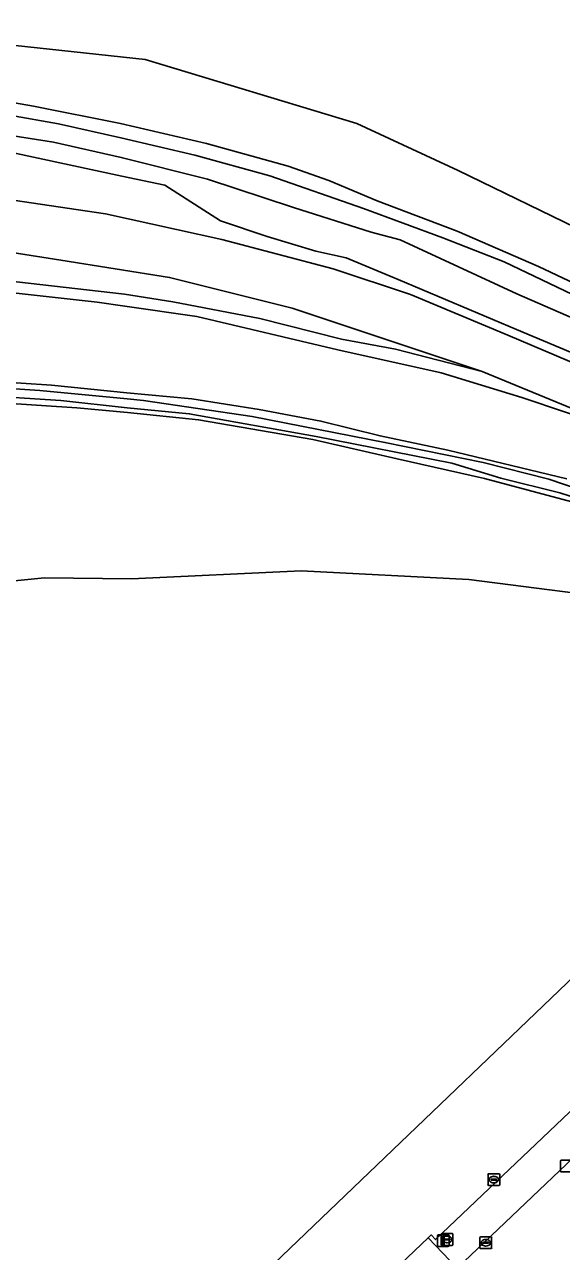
# Model space of a CAD drawing. Extents: x 156141 to 158132, y 385651 to 388333.
# Drawn here: x 156685.6 to 156731.4, y 388163.2 to 388267.8 of the extents above; entities that cross this region are included whole.
import ezdxf

# ---------------------------------------------------------------- set-up
doc = ezdxf.new("R2010")
doc.units = 0
for name, color, linetype in [('IMGEO_Brandkraan', 7, 'Continuous'), ('IMGEO_Grasland_agrarisch', 7, 'Continuous'), ('IMGEO_Groenvoorziening', 7, 'Continuous'), ('IMGEO_Kolk', 7, 'Continuous'), ('IMGEO_Lichtmast', 7, 'Continuous'), ('IMGEO_Loofbos', 7, 'Continuous'), ('IMGEO_Oever', 7, 'Continuous'), ('IMGEO_Parkeervlak_gesloten', 7, 'Continuous'), ('IMGEO_Rijbaan_lokaal_gesloten', 7, 'Continuous'), ('IMGEO_Rijbaan_lokaal_onverhard', 7, 'Continuous'), ('IMGEO_Waterloop', 7, 'Continuous')]:
    doc.layers.add(name, color=color, linetype=linetype)

msp = doc.modelspace()

# ---------------------------------------------------------------- linework, layer by layer
at = {"layer": 'IMGEO_Brandkraan'}
for p, q in [((156721.13, 388163.84), (156721.13, 388164.7)), ((156721.21, 388164.77), (156722.06, 388164.77)), ((156721.39, 388164.26), (156721.39, 388164.28)), ((156721.83, 388164.23), (156721.43, 388164.23)), ((156721.44, 388164.31), (156721.83, 388164.31)), ((156721.62, 388164.55), (156721.65, 388164.55)), ((156721.64, 388163.99), (156721.62, 388163.99)), ((156721.88, 388164.28), (156721.88, 388164.26)), ((156722.13, 388164.7), (156722.13, 388163.84)), ((156722.06, 388163.77), (156721.21, 388163.77))]:
    msp.add_line(p, q, dxfattribs=at)
for points in [[(156721.13, 388163.84), (156721.13, 388164.7)], [(156721.21, 388164.77), (156722.06, 388164.77)], [(156722.13, 388164.7), (156722.13, 388163.84)], [(156722.06, 388163.77), (156721.21, 388163.77)]]:
    msp.add_lwpolyline(points, dxfattribs=at)
for centre, radius, start, end in [((156721.21, 388164.7), 0.0765, 91.552, 178.448), ((156721.21, 388164.7), 0.0765, 91.552, 178.448), ((156721.43, 388164.27), 0.0403, 85.8775, 175.7526), ((156721.43, 388164.26), 0.0366, 178.938, 274.7102), ((156721.84, 388164.28), 0.0386, 1.7309, 96.639), ((156721.83, 388164.27), 0.043, 264.8664, 352.4533), ((156722.06, 388164.7), 0.0765, 1.552, 88.448), ((156722.06, 388164.7), 0.0765, 1.552, 88.448), ((156721.21, 388163.85), 0.0765, 181.552, 268.448), ((156721.21, 388163.85), 0.0765, 181.552, 268.448), ((156722.06, 388163.85), 0.0765, 271.552, 358.448), ((156722.06, 388163.85), 0.0765, 271.552, 358.448)]:
    msp.add_arc(centre, radius, start, end, dxfattribs=at)
for centre, major_axis, ratio, start_param, end_param in [((156721.62, 388164.27), (-0.387, 0.002), 0.722429, 4.712389, 7.853982), ((156721.64, 388164.27), (-0.39, 0.002), 0.717154, 1.570796, 4.712389)]:
    msp.add_ellipse(centre, major_axis=major_axis, ratio=ratio, start_param=start_param, end_param=end_param, dxfattribs=at)
at = {"layer": 'IMGEO_Grasland_agrarisch'}
for points in [[(156787.65, 388182.97), (156787.84, 388182.87), (156804.17, 388174.7), (156792.3, 388183.34), (156765.74, 388204.42), (156757.6, 388210.03), (156756.33, 388210.9), (156748.26, 388215.52), (156738.57, 388218.55), (156723.49, 388220.5), (156709.21, 388221.22), (156694.75, 388220.55), (156687.34, 388220.64), (156679.32, 388219.83), (156677.28, 388219.43), (156672.6, 388218.73), (156668.87, 388218.02), (156664.43, 388216.94), (156653.54, 388214.53), (156643.45, 388212.09), (156639.48, 388210.82), (156634.5, 388209.09), (156622.8, 388204.33), (156609.75, 388198.62)], [(156687.2, 388154.59), (156692.7, 388148.63), (156754.13, 388207.46), (156767.33, 388196.73), (156768.89, 388195.44), (156770.5, 388194.24), (156772.1, 388193.06), (156783.7, 388185.19)]]:
    msp.add_lwpolyline(points, dxfattribs=at)
at = {"layer": 'IMGEO_Groenvoorziening'}
for points in [[(156733.56, 388250), (156722.57, 388255.33), (156713.95, 388259.35), (156695.92, 388264.8), (156672.49, 388267.31)], [(156677.93, 388262.29), (156686.39, 388260.82), (156693.81, 388259.34), (156701.14, 388257.63), (156708.1, 388255.72), (156711.55, 388254.48), (156715.67, 388252.75), (156722.48, 388250.16), (156729.42, 388247.17), (156735.12, 388244.47), (156741.41, 388241.12), (156748.93, 388236.57), (156756.09, 388231.92), (156761.38, 388227.75), (156767.1, 388222.36), (156777.99, 388213.24), (156786.87, 388206.31), (156792.67, 388202.41), (156799.35, 388198.43), (156805, 388195.4), (156809.66, 388193.2), (156815.01, 388191.02), (156820.53, 388189.04)], [(156697.6, 388254.1), (156693.92, 388254.86), (156684.54, 388256.86)], [(156819.7, 388183.12), (156813.86, 388185.81), (156808.7, 388187.98), (156802.85, 388191.2), (156795.8, 388195.36), (156784.98, 388202.96), (156770.48, 388214.37), (156757.79, 388224.62), (156752.17, 388228.85), (156747.48, 388232.19), (156743.51, 388234.41), (156739.24, 388236.65), (156733.58, 388239.27), (156727.56, 388241.8), (156717.48, 388246.06), (156713.03, 388247.89), (156710.45, 388248.47), (156706.3, 388249.71), (156702.34, 388251.05), (156697.6, 388254.1)], [(156684.68, 388252.8), (156692.52, 388251.66), (156702.43, 388249.46), (156711.93, 388246.96), (156718.53, 388244.76), (156726.8, 388241.32), (156737.17, 388236.9), (156744.92, 388232.79), (156752.24, 388228.01), (156763.6, 388219.15), (156774.9, 388210.29), (156786.57, 388201.16), (156793.67, 388196.07), (156801.09, 388191.67), (156806.54, 388188.32), (156835, 388174.44)], [(156681.93, 388246.19), (156694.16, 388244.79), (156698.26, 388244.14), (156705.69, 388242.72), (156712.65, 388240.98), (156717.23, 388240.11), (156720.87, 388239.19), (156724.63, 388238.22), (156708.44, 388243.6), (156697.99, 388246.23), (156688.74, 388247.69), (156680.95, 388248.93)], [(156734.77, 388234.04), (156724.63, 388238.22), (156720.87, 388239.19), (156717.23, 388240.11), (156712.65, 388240.98), (156705.69, 388242.72), (156698.26, 388244.14), (156694.16, 388244.79), (156681.93, 388246.19)], [(156735.43, 388233.51), (156728.01, 388236.01), (156721.12, 388238.1), (156712.34, 388240.05), (156700.32, 388242.89), (156694.19, 388243.78), (156691.83, 388244.12), (156684.15, 388244.96)], [(156684.15, 388244.96), (156691.83, 388244.12), (156694.19, 388243.78), (156700.32, 388242.89), (156712.34, 388240.05), (156721.12, 388238.1), (156728.01, 388236.01), (156735.43, 388233.51)], [(156682.73, 388237.39), (156687.94, 388237.04), (156694.36, 388236.39), (156699.88, 388235.9), (156705.63, 388234.97), (156710.88, 388233.99), (156715.93, 388232.72), (156721.7, 388231.51), (156731.83, 388229.08)], [(156679.32, 388219.83), (156687.34, 388220.64), (156694.75, 388220.55), (156709.21, 388221.22), (156723.49, 388220.5), (156738.57, 388218.55), (156748.26, 388215.52), (156756.33, 388210.9), (156757.6, 388210.03), (156756.24, 388212.54), (156753.26, 388215.31), (156750.76, 388218.19), (156747.62, 388220.46), (156743.51, 388222.83), (156738.98, 388224.65), (156732.26, 388227.11), (156724.81, 388229.11), (156717.39, 388230.77), (156710.19, 388232.43), (156700.47, 388234.11), (156694.42, 388234.71), (156690.09, 388235.13), (156680.19, 388235.77)], [(156720.02, 388164.42), (156722.48, 388161.84), (156753.9, 388191.71), (156763.33, 388181.78)], [(156746.9, 388189.19), (156720.65, 388164.26), (156720.27, 388164.66), (156720.02, 388164.42)]]:
    msp.add_lwpolyline(points, dxfattribs=at)
at = {"layer": 'IMGEO_Kolk'}
for p, q in [((156731.3, 388170.1), (156731.3, 388170.95)), ((156731.38, 388171.03), (156732.23, 388171.03)), ((156725.12, 388168.95), (156725.12, 388169.8)), ((156725.19, 388169.87), (156726.04, 388169.87)), ((156725.37, 388169.37), (156725.37, 388169.38)), ((156725.81, 388169.33), (156725.41, 388169.33)), ((156725.42, 388169.42), (156725.82, 388169.42)), ((156725.6, 388169.65), (156725.63, 388169.65)), ((156725.86, 388169.38), (156725.86, 388169.37)), ((156726.12, 388169.8), (156726.12, 388168.95)), ((156732.23, 388170.03), (156731.38, 388170.03)), ((156726.04, 388168.87), (156725.19, 388168.87)), ((156725.63, 388169.09), (156725.6, 388169.09)), ((156724.43, 388163.56), (156724.43, 388164.42)), ((156724.51, 388164.49), (156725.36, 388164.49)), ((156724.69, 388163.98), (156724.69, 388164)), ((156724.73, 388164.03), (156725.13, 388164.03)), ((156725.13, 388163.95), (156724.73, 388163.95)), ((156724.92, 388164.27), (156724.94, 388164.27)), ((156725.17, 388164), (156725.17, 388163.98)), ((156725.43, 388164.42), (156725.43, 388163.56)), ((156725.36, 388163.49), (156724.51, 388163.49)), ((156724.94, 388163.71), (156724.92, 388163.71))]:
    msp.add_line(p, q, dxfattribs=at)
for points in [[(156731.3, 388170.1), (156731.3, 388170.95)], [(156731.38, 388171.03), (156732.23, 388171.03)], [(156725.12, 388168.95), (156725.12, 388169.8)], [(156725.19, 388169.87), (156726.04, 388169.87)], [(156726.12, 388169.8), (156726.12, 388168.95)], [(156732.23, 388170.03), (156731.38, 388170.03)], [(156726.04, 388168.87), (156725.19, 388168.87)], [(156724.43, 388163.56), (156724.43, 388164.42)], [(156724.51, 388164.49), (156725.36, 388164.49)], [(156725.43, 388164.42), (156725.43, 388163.56)], [(156725.36, 388163.49), (156724.51, 388163.49)]]:
    msp.add_lwpolyline(points, dxfattribs=at)
for centre, radius, start, end in [((156731.38, 388170.95), 0.0765, 91.552, 178.448), ((156731.38, 388170.95), 0.0765, 91.552, 178.448), ((156725.19, 388169.8), 0.0765, 91.552, 178.448), ((156725.19, 388169.8), 0.0765, 91.552, 178.448), ((156725.42, 388169.38), 0.0403, 85.8775, 175.7526), ((156725.41, 388169.37), 0.0366, 178.938, 274.7102), ((156725.82, 388169.37), 0.043, 264.8664, 352.4533), ((156725.82, 388169.38), 0.0386, 1.7309, 96.639), ((156726.04, 388169.8), 0.0765, 1.552, 88.448), ((156726.04, 388169.8), 0.0765, 1.552, 88.448), ((156731.38, 388170.1), 0.0765, 181.552, 268.448), ((156731.38, 388170.1), 0.0765, 181.552, 268.448), ((156725.19, 388168.95), 0.0765, 181.552, 268.448), ((156725.19, 388168.95), 0.0765, 181.552, 268.448), ((156726.04, 388168.95), 0.0765, 271.552, 358.448), ((156726.04, 388168.95), 0.0765, 271.552, 358.448), ((156724.51, 388164.42), 0.0765, 91.552, 178.448), ((156724.51, 388164.42), 0.0765, 91.552, 178.448), ((156724.73, 388163.99), 0.0403, 85.8775, 175.7526), ((156724.73, 388163.98), 0.0366, 178.938, 274.7102), ((156725.14, 388164), 0.0386, 1.7309, 96.639), ((156725.13, 388163.99), 0.043, 264.8664, 352.4533), ((156725.36, 388164.42), 0.0765, 1.552, 88.448), ((156725.36, 388164.42), 0.0765, 1.552, 88.448), ((156724.51, 388163.57), 0.0765, 181.552, 268.448), ((156724.51, 388163.57), 0.0765, 181.552, 268.448), ((156725.36, 388163.57), 0.0765, 271.552, 358.448), ((156725.36, 388163.57), 0.0765, 271.552, 358.448)]:
    msp.add_arc(centre, radius, start, end, dxfattribs=at)
for centre, major_axis, ratio, start_param, end_param in [((156725.6, 388169.37), (-0.387, 0.002), 0.722429, 4.712389, 7.853982), ((156725.63, 388169.37), (-0.39, 0.002), 0.717154, 1.570796, 4.712389), ((156724.92, 388163.99), (-0.387, 0.002), 0.722429, 4.712389, 7.853982), ((156724.94, 388163.99), (-0.39, 0.002), 0.717154, 1.570796, 4.712389)]:
    msp.add_ellipse(centre, major_axis=major_axis, ratio=ratio, start_param=start_param, end_param=end_param, dxfattribs=at)
at = {"layer": 'IMGEO_Lichtmast'}
for p, q in [((156720.81, 388163.76), (156720.81, 388164.56)), ((156720.81, 388164.56), (156720.81, 388163.76)), ((156720.91, 388164.66), (156721.7, 388164.66)), ((156721.7, 388164.66), (156720.91, 388164.66)), ((156721.8, 388164.56), (156721.8, 388163.76)), ((156721.8, 388163.76), (156721.8, 388164.56)), ((156721.7, 388163.66), (156720.91, 388163.66)), ((156720.91, 388163.66), (156721.7, 388163.66))]:
    msp.add_line(p, q, dxfattribs=at)
msp.add_lwpolyline([(156721.23, 388164.54), (156721.38, 388164.54), (156721.38, 388163.79), (156721.23, 388163.79), (156721.23, 388164.54)], dxfattribs=at)
for centre, start, end in [((156720.91, 388164.56), 90, 180), ((156720.91, 388164.56), 90, 180), ((156721.7, 388164.56), 0, 90), ((156721.7, 388164.56), 360, 90), ((156720.91, 388163.76), 180, 270), ((156720.91, 388163.76), 180, 270), ((156721.7, 388163.76), 270, 0), ((156721.7, 388163.76), 270, 0)]:
    msp.add_arc(centre, 0.1, start, end, dxfattribs=at)
at = {"layer": 'IMGEO_Loofbos'}
msp.add_lwpolyline([(156792.75, 388250), (156777.94, 388270.2), (156764.66, 388289.1), (156757.77, 388295.02), (156743.08, 388291.2), (156726.63, 388285.23), (156691.72, 388274.67), (156673.76, 388269.56), (156672.2, 388268.24), (156672.49, 388267.31), (156695.92, 388264.8), (156713.95, 388259.35), (156722.57, 388255.33), (156733.56, 388250)], dxfattribs=at)
at = {"layer": 'IMGEO_Oever'}
for points in [[(156820.53, 388189.04), (156815.01, 388191.02), (156809.66, 388193.2), (156805, 388195.4), (156799.35, 388198.43), (156792.67, 388202.41), (156786.87, 388206.31), (156777.99, 388213.24), (156767.1, 388222.36), (156761.38, 388227.75), (156756.09, 388231.92), (156748.93, 388236.57), (156741.41, 388241.12), (156735.12, 388244.47), (156729.42, 388247.17), (156722.48, 388250.16), (156715.67, 388252.75), (156711.55, 388254.48), (156708.1, 388255.72), (156701.14, 388257.63), (156693.81, 388259.34), (156686.39, 388260.82), (156677.93, 388262.29)], [(156680.15, 388260.79), (156688.53, 388259.31), (156693.84, 388258.13), (156700.14, 388256.63), (156706.53, 388254.88), (156714.52, 388252.09), (156721.27, 388249.59), (156726.5, 388247.55), (156738.08, 388242.01), (156744.01, 388238.78), (156750.47, 388234.75), (156756.67, 388230.3), (156761.86, 388226.04), (156767.14, 388221.41), (156778.14, 388212.4), (156785.67, 388206.69), (156791.57, 388202.5), (156796.13, 388199.58), (156806.79, 388193.54), (156813.78, 388190.37), (156822.28, 388186.94)], [(156816.98, 388187.28), (156808.66, 388190.66), (156803.24, 388193.35), (156791.39, 388200.53), (156785.48, 388204.88), (156778.95, 388209.55), (156767.52, 388219.08), (156760.29, 388225.24), (156755.05, 388229.54), (156749.11, 388233.73), (156742.27, 388237.8), (156738.87, 388239.59), (156732.41, 388242.74), (156727.57, 388244.83), (156717.64, 388249.43), (156715.16, 388250.09), (156708.54, 388252.18), (156701.23, 388254.6), (156693.88, 388256.45), (156688.11, 388257.75), (156680.29, 388258.97)], [(156684.54, 388256.86), (156693.92, 388254.86), (156697.6, 388254.1), (156702.34, 388251.05), (156706.3, 388249.71), (156710.45, 388248.47), (156713.03, 388247.89), (156717.48, 388246.06), (156727.56, 388241.8), (156733.58, 388239.27), (156739.24, 388236.65), (156743.51, 388234.41), (156747.48, 388232.19), (156752.17, 388228.85), (156757.79, 388224.62), (156770.48, 388214.37), (156784.98, 388202.96), (156795.8, 388195.36), (156802.85, 388191.2), (156808.7, 388187.98), (156813.86, 388185.81), (156819.7, 388183.12)], [(156678.83, 388237.14), (156686.95, 388236.59), (156694.38, 388235.88), (156695.78, 388235.75), (156705.04, 388234.38), (156716.34, 388232.18), (156724.71, 388230.46), (156730.31, 388229.05), (156738.96, 388226.09)], [(156731.83, 388229.08), (156721.7, 388231.51), (156715.93, 388232.72), (156710.88, 388233.99), (156705.63, 388234.97), (156699.88, 388235.9), (156694.36, 388236.39), (156687.94, 388237.04), (156682.73, 388237.39)], [(156735.93, 388226.38), (156731.23, 388227.89), (156726.22, 388229.14), (156722.05, 388230.41), (156710.48, 388232.69), (156699.67, 388234.62), (156694.39, 388235.13), (156688.73, 388235.73), (156681.63, 388236.2)], [(156680.19, 388235.77), (156690.09, 388235.13), (156694.42, 388234.71), (156700.47, 388234.11), (156710.19, 388232.43), (156717.39, 388230.77), (156724.81, 388229.11), (156732.26, 388227.11)]]:
    msp.add_lwpolyline(points, dxfattribs=at)
at = {"layer": 'IMGEO_Parkeervlak_gesloten'}
msp.add_lwpolyline([(156763.33, 388181.78), (156753.9, 388191.71), (156722.48, 388161.84), (156720.02, 388164.42), (156698.92, 388144.33), (156733.14, 388108.33), (156765.11, 388138.66), (156762.12, 388141.81), (156761.75, 388141.47), (156761.23, 388142.02), (156761.59, 388142.36), (156758.22, 388145.91)], dxfattribs=at)
at = {"layer": 'IMGEO_Rijbaan_lokaal_gesloten'}
msp.add_lwpolyline([(156783.7, 388185.19), (156772.1, 388193.06), (156770.5, 388194.24), (156768.89, 388195.44), (156767.33, 388196.73), (156754.13, 388207.46), (156692.7, 388148.63), (156697.94, 388143.4), (156698.92, 388144.33), (156720.02, 388164.42), (156720.27, 388164.66), (156720.65, 388164.26), (156746.9, 388189.19)], dxfattribs=at)
at = {"layer": 'IMGEO_Rijbaan_lokaal_onverhard'}
for points in [[(156835, 388174.44), (156806.54, 388188.32), (156801.09, 388191.67), (156793.67, 388196.07), (156786.57, 388201.16), (156774.9, 388210.29), (156763.6, 388219.15), (156752.24, 388228.01), (156744.92, 388232.79), (156737.17, 388236.9), (156726.8, 388241.32), (156718.53, 388244.76), (156711.93, 388246.96), (156702.43, 388249.46), (156692.52, 388251.66), (156684.68, 388252.8)], [(156680.95, 388248.93), (156688.74, 388247.69), (156697.99, 388246.23), (156708.44, 388243.6), (156724.63, 388238.22), (156734.77, 388234.04), (156740.88, 388231.26), (156748.43, 388226.66), (156755.04, 388221.86), (156760.14, 388218.03), (156769.15, 388210.66), (156780.78, 388201.66), (156796.68, 388189.37), (156804.22, 388186.08), (156813.38, 388181.91), (156813.99, 388181.64), (156815.49, 388180.4), (156816.59, 388179.33)]]:
    msp.add_lwpolyline(points, dxfattribs=at)
at = {"layer": 'IMGEO_Waterloop'}
for points in [[(156822.28, 388186.94), (156813.78, 388190.37), (156806.79, 388193.54), (156796.13, 388199.58), (156791.57, 388202.5), (156785.67, 388206.69), (156778.14, 388212.4), (156767.14, 388221.41), (156761.86, 388226.04), (156756.67, 388230.3), (156750.47, 388234.75), (156744.01, 388238.78), (156738.08, 388242.01), (156726.5, 388247.55), (156721.27, 388249.59), (156714.52, 388252.09), (156706.53, 388254.88), (156700.14, 388256.63), (156693.84, 388258.13), (156688.53, 388259.31), (156680.15, 388260.79)], [(156680.29, 388258.97), (156688.11, 388257.75), (156693.88, 388256.45), (156701.23, 388254.6), (156708.54, 388252.18), (156715.16, 388250.09), (156717.64, 388249.43), (156727.57, 388244.83), (156732.41, 388242.74), (156738.87, 388239.59), (156742.27, 388237.8), (156749.11, 388233.73), (156755.05, 388229.54), (156760.29, 388225.24), (156767.52, 388219.08), (156778.95, 388209.55), (156785.48, 388204.88), (156791.39, 388200.53), (156803.24, 388193.35), (156808.66, 388190.66), (156816.98, 388187.28)], [(156738.96, 388226.09), (156730.31, 388229.05), (156724.71, 388230.46), (156716.34, 388232.18), (156705.04, 388234.38), (156695.78, 388235.75), (156694.38, 388235.88), (156686.95, 388236.59), (156678.83, 388237.14)], [(156681.63, 388236.2), (156688.73, 388235.73), (156694.39, 388235.13), (156699.67, 388234.62), (156710.48, 388232.69), (156722.05, 388230.41), (156726.22, 388229.14), (156731.23, 388227.89), (156735.93, 388226.38)]]:
    msp.add_lwpolyline(points, dxfattribs=at)

doc.saveas('drawing.dxf')
